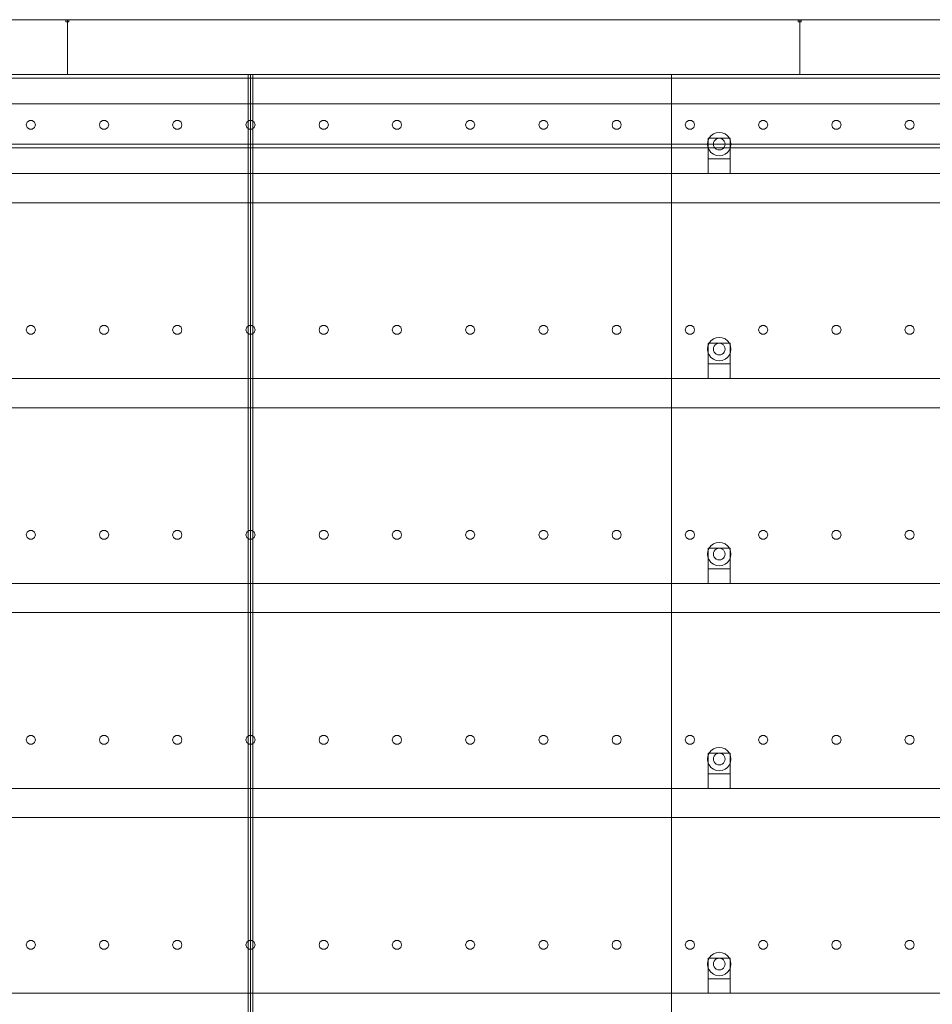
# Model space of a CAD drawing. Header units: millimetres. Extents: x -4395 to 65662, y -65530 to 6847.
# Tile 993 of 1034: x 53146 to 54392, y 1655 to 3000. Entities that reach past the tile are written whole.
import ezdxf

# ---------------------------------------------------------------- set-up
doc = ezdxf.new("R2010")
doc.units = ezdxf.units.MM
doc.layers.add('lateral_secador', color=7, linetype='Continuous', lineweight=0)

msp = doc.modelspace()

# ---------------------------------------------------------------- linework, layer by layer
at = {"layer": 'lateral_secador'}
for p, q in [((52211.134, 3000), (53211.134, 3000)), ((53209.134, 3000), (53213.134, 3000)), ((53209.134, 3000), (53209.134, 2997)), ((53211.134, 2925), (53211.134, 3000)), ((53211.134, 3000), (54211.134, 3000)), ((53213.134, 2997), (53213.134, 3000)), ((54209.134, 3000), (54213.134, 3000)), ((54209.134, 3000), (54209.134, 2997)), ((54211.134, 2925), (54211.134, 3000)), ((54211.134, 3000), (55211.134, 3000)), ((54213.134, 2997), (54213.134, 3000)), ((53209.134, 2997), (53213.134, 2997)), ((54209.134, 2997), (54213.134, 2997)), ((40461.134, 2925), (60461.134, 2925)), ((40461.134, 2920), (60461.134, 2920)), ((52211.134, 2925), (53211.134, 2925)), ((52461.134, 2925), (53461.134, 2925)), ((53211.134, 2925), (54211.134, 2925)), ((53458.134, 2925), (53464.134, 2925)), ((53458.134, 2925), (53458.134, 60)), ((53461.134, 0), (53461.134, 2925)), ((53461.134, 2925), (54036.134, 2925)), ((53464.134, 60), (53464.134, 2925)), ((54036.134, 0), (54036.134, 2925)), ((54036.134, 2925), (54461.134, 2925)), ((54036.134, 2925), (54036.134, 1400)), ((54211.134, 2925), (55211.134, 2925)), ((40461.134, 2885), (60461.134, 2885)), ((53155.997, 2860.082), (53154.784, 2856.35)), ((53154.784, 2856.35), (53155.997, 2852.618)), ((53159.172, 2862.389), (53155.997, 2860.082)), ((53155.997, 2852.618), (53159.172, 2850.311)), ((53163.096, 2862.389), (53159.172, 2862.389)), ((53166.271, 2860.082), (53163.096, 2862.389)), ((53163.096, 2850.311), (53166.271, 2852.618)), ((53167.484, 2856.35), (53166.271, 2860.082)), ((53166.271, 2852.618), (53167.484, 2856.35)), ((53255.997, 2860.082), (53254.784, 2856.35)), ((53254.784, 2856.35), (53255.997, 2852.618)), ((53259.172, 2862.389), (53255.997, 2860.082)), ((53255.997, 2852.618), (53259.172, 2850.311)), ((53263.096, 2862.389), (53259.172, 2862.389)), ((53266.271, 2860.082), (53263.096, 2862.389)), ((53263.096, 2850.311), (53266.271, 2852.618)), ((53267.484, 2856.35), (53266.271, 2860.082)), ((53266.271, 2852.618), (53267.484, 2856.35)), ((53355.997, 2860.082), (53354.784, 2856.35)), ((53354.784, 2856.35), (53355.997, 2852.618)), ((53359.172, 2862.389), (53355.997, 2860.082)), ((53355.997, 2852.618), (53359.172, 2850.311)), ((53363.096, 2862.389), (53359.172, 2862.389)), ((53366.271, 2860.082), (53363.096, 2862.389)), ((53363.096, 2850.311), (53366.271, 2852.618)), ((53367.484, 2856.35), (53366.271, 2860.082)), ((53366.271, 2852.618), (53367.484, 2856.35)), ((53455.997, 2860.082), (53454.784, 2856.35)), ((53454.784, 2856.35), (53455.997, 2852.618)), ((53459.172, 2862.389), (53455.997, 2860.082)), ((53455.997, 2852.618), (53459.172, 2850.311)), ((53463.096, 2862.389), (53459.172, 2862.389)), ((53466.271, 2860.082), (53463.096, 2862.389)), ((53463.096, 2850.311), (53466.271, 2852.618)), ((53467.484, 2856.35), (53466.271, 2860.082)), ((53466.271, 2852.618), (53467.484, 2856.35)), ((53555.997, 2860.082), (53554.784, 2856.35)), ((53554.784, 2856.35), (53555.997, 2852.618)), ((53559.172, 2862.389), (53555.997, 2860.082)), ((53555.997, 2852.618), (53559.172, 2850.311)), ((53563.096, 2862.389), (53559.172, 2862.389)), ((53566.271, 2860.082), (53563.096, 2862.389)), ((53563.096, 2850.311), (53566.271, 2852.618)), ((53567.484, 2856.35), (53566.271, 2860.082)), ((53566.271, 2852.618), (53567.484, 2856.35)), ((53655.997, 2860.082), (53654.784, 2856.35)), ((53654.784, 2856.35), (53655.997, 2852.618)), ((53659.172, 2862.389), (53655.997, 2860.082)), ((53655.997, 2852.618), (53659.172, 2850.311)), ((53663.096, 2862.389), (53659.172, 2862.389)), ((53666.271, 2860.082), (53663.096, 2862.389)), ((53663.096, 2850.311), (53666.271, 2852.618)), ((53667.484, 2856.35), (53666.271, 2860.082)), ((53666.271, 2852.618), (53667.484, 2856.35)), ((53755.997, 2860.082), (53754.784, 2856.35)), ((53754.784, 2856.35), (53755.997, 2852.618)), ((53759.172, 2862.389), (53755.997, 2860.082)), ((53755.997, 2852.618), (53759.172, 2850.311)), ((53763.096, 2862.389), (53759.172, 2862.389)), ((53766.271, 2860.082), (53763.096, 2862.389)), ((53763.096, 2850.311), (53766.271, 2852.618)), ((53767.484, 2856.35), (53766.271, 2860.082)), ((53766.271, 2852.618), (53767.484, 2856.35)), ((53855.997, 2860.082), (53854.784, 2856.35)), ((53854.784, 2856.35), (53855.997, 2852.618)), ((53859.172, 2862.389), (53855.997, 2860.082)), ((53855.997, 2852.618), (53859.172, 2850.311)), ((53863.096, 2862.389), (53859.172, 2862.389)), ((53866.271, 2860.082), (53863.096, 2862.389)), ((53863.096, 2850.311), (53866.271, 2852.618)), ((53867.484, 2856.35), (53866.271, 2860.082)), ((53866.271, 2852.618), (53867.484, 2856.35)), ((53955.997, 2860.082), (53954.784, 2856.35)), ((53954.784, 2856.35), (53955.997, 2852.618)), ((53959.172, 2862.389), (53955.997, 2860.082)), ((53955.997, 2852.618), (53959.172, 2850.311)), ((53963.096, 2862.389), (53959.172, 2862.389)), ((53966.271, 2860.082), (53963.096, 2862.389)), ((53963.096, 2850.311), (53966.271, 2852.618)), ((53967.484, 2856.35), (53966.271, 2860.082)), ((53966.271, 2852.618), (53967.484, 2856.35)), ((54055.997, 2860.082), (54054.784, 2856.35)), ((54054.784, 2856.35), (54055.997, 2852.618)), ((54059.172, 2862.389), (54055.997, 2860.082)), ((54055.997, 2852.618), (54059.172, 2850.311)), ((54063.096, 2862.389), (54059.172, 2862.389)), ((54066.271, 2860.082), (54063.096, 2862.389)), ((54063.096, 2850.311), (54066.271, 2852.618)), ((54067.484, 2856.35), (54066.271, 2860.082)), ((54066.271, 2852.618), (54067.484, 2856.35)), ((54155.997, 2860.082), (54154.784, 2856.35)), ((54154.784, 2856.35), (54155.997, 2852.618)), ((54159.172, 2862.389), (54155.997, 2860.082)), ((54155.997, 2852.618), (54159.172, 2850.311)), ((54163.096, 2862.389), (54159.172, 2862.389)), ((54166.271, 2860.082), (54163.096, 2862.389)), ((54163.096, 2850.311), (54166.271, 2852.618)), ((54167.484, 2856.35), (54166.271, 2860.082)), ((54166.271, 2852.618), (54167.484, 2856.35)), ((54255.997, 2860.082), (54254.784, 2856.35)), ((54254.784, 2856.35), (54255.997, 2852.618)), ((54259.172, 2862.389), (54255.997, 2860.082)), ((54255.997, 2852.618), (54259.172, 2850.311)), ((54263.096, 2862.389), (54259.172, 2862.389)), ((54266.271, 2860.082), (54263.096, 2862.389)), ((54263.096, 2850.311), (54266.271, 2852.618)), ((54267.484, 2856.35), (54266.271, 2860.082)), ((54266.271, 2852.618), (54267.484, 2856.35)), ((54355.997, 2860.082), (54354.784, 2856.35)), ((54354.784, 2856.35), (54355.997, 2852.618)), ((54359.172, 2862.389), (54355.997, 2860.082)), ((54355.997, 2852.618), (54359.172, 2850.311)), ((54363.096, 2862.389), (54359.172, 2862.389)), ((54366.271, 2860.082), (54363.096, 2862.389)), ((54363.096, 2850.311), (54366.271, 2852.618)), ((54367.484, 2856.35), (54366.271, 2860.082)), ((54366.271, 2852.618), (54367.484, 2856.35)), ((53159.172, 2850.311), (53163.096, 2850.311)), ((53259.172, 2850.311), (53263.096, 2850.311)), ((53359.172, 2850.311), (53363.096, 2850.311)), ((53459.172, 2850.311), (53463.096, 2850.311)), ((53559.172, 2850.311), (53563.096, 2850.311)), ((53659.172, 2850.311), (53663.096, 2850.311)), ((53759.172, 2850.311), (53763.096, 2850.311)), ((53859.172, 2850.311), (53863.096, 2850.311)), ((53959.172, 2850.311), (53963.096, 2850.311)), ((54059.172, 2850.311), (54063.096, 2850.311)), ((54087.277, 2838), (54085.679, 2834.141)), ((54086.134, 2838), (54116.134, 2838)), ((54086.134, 2838), (54086.134, 2810)), ((54089.82, 2841.314), (54087.277, 2838)), ((54093.134, 2843.856), (54089.82, 2841.314)), ((54096.993, 2845.455), (54093.134, 2843.856)), ((54101.134, 2846), (54096.993, 2845.455)), ((54101.134, 2838), (54099.063, 2837.727)), ((54105.275, 2845.455), (54101.134, 2846)), ((54103.204, 2837.727), (54101.134, 2838)), ((54109.134, 2843.856), (54105.275, 2845.455)), ((54112.448, 2841.314), (54109.134, 2843.856)), ((54114.99, 2838), (54112.448, 2841.314)), ((54116.589, 2834.141), (54114.99, 2838)), ((54116.134, 2810), (54116.134, 2838)), ((54159.172, 2850.311), (54163.096, 2850.311)), ((54259.172, 2850.311), (54263.096, 2850.311)), ((54359.172, 2850.311), (54363.096, 2850.311)), ((40461.134, 2830), (60461.134, 2830)), ((40461.134, 2825), (60461.134, 2825)), ((54085.679, 2834.141), (54085.134, 2830)), ((54085.134, 2830), (54085.679, 2825.859)), ((54085.679, 2825.859), (54087.277, 2822)), ((54093.406, 2832.071), (54093.134, 2830)), ((54093.134, 2830), (54093.406, 2827.929)), ((54094.206, 2834), (54093.406, 2832.071)), ((54093.406, 2827.929), (54094.206, 2826)), ((54095.477, 2835.657), (54094.206, 2834)), ((54094.206, 2826), (54095.477, 2824.343)), ((54097.134, 2836.928), (54095.477, 2835.657)), ((54099.063, 2837.727), (54097.134, 2836.928)), ((54105.134, 2836.928), (54103.204, 2837.727)), ((54106.791, 2835.657), (54105.134, 2836.928)), ((54108.062, 2834), (54106.791, 2835.657)), ((54106.791, 2824.343), (54108.062, 2826)), ((54108.861, 2832.071), (54108.062, 2834)), ((54108.062, 2826), (54108.861, 2827.929)), ((54109.134, 2830), (54108.861, 2832.071)), ((54108.861, 2827.929), (54109.134, 2830)), ((54114.99, 2822), (54116.589, 2825.859)), ((54117.134, 2830), (54116.589, 2834.141)), ((54116.589, 2825.859), (54117.134, 2830)), ((54087.277, 2822), (54089.82, 2818.686)), ((54089.82, 2818.686), (54093.134, 2816.144)), ((54093.134, 2816.144), (54096.993, 2814.545)), ((54095.477, 2824.343), (54097.134, 2823.072)), ((54096.993, 2814.545), (54101.134, 2814)), ((54097.134, 2823.072), (54099.063, 2822.273)), ((54099.063, 2822.273), (54101.134, 2822)), ((54101.134, 2822), (54103.204, 2822.273)), ((54101.134, 2814), (54105.275, 2814.545)), ((54103.204, 2822.273), (54105.134, 2823.072)), ((54105.134, 2823.072), (54106.791, 2824.343)), ((54105.275, 2814.545), (54109.134, 2816.144)), ((54109.134, 2816.144), (54112.448, 2818.686)), ((54112.448, 2818.686), (54114.99, 2822)), ((54086.134, 2810), (54116.134, 2810)), ((54086.134, 2810), (54086.134, 2790)), ((54116.134, 2790), (54116.134, 2810)), ((40811.134, 2790), (60111.134, 2790)), ((54086.134, 2790), (54116.134, 2790)), ((40811.134, 2750), (60111.134, 2750)), ((53155.997, 2580.082), (53154.784, 2576.35)), ((53154.784, 2576.35), (53155.997, 2572.618)), ((53159.172, 2582.389), (53155.997, 2580.082)), ((53155.997, 2572.618), (53159.172, 2570.311)), ((53163.096, 2582.389), (53159.172, 2582.389)), ((53159.172, 2570.311), (53163.096, 2570.311)), ((53166.271, 2580.082), (53163.096, 2582.389)), ((53163.096, 2570.311), (53166.271, 2572.618)), ((53167.484, 2576.35), (53166.271, 2580.082)), ((53166.271, 2572.618), (53167.484, 2576.35)), ((53255.997, 2580.082), (53254.784, 2576.35)), ((53254.784, 2576.35), (53255.997, 2572.618)), ((53259.172, 2582.389), (53255.997, 2580.082)), ((53255.997, 2572.618), (53259.172, 2570.311)), ((53263.096, 2582.389), (53259.172, 2582.389)), ((53259.172, 2570.311), (53263.096, 2570.311)), ((53266.271, 2580.082), (53263.096, 2582.389)), ((53263.096, 2570.311), (53266.271, 2572.618)), ((53267.484, 2576.35), (53266.271, 2580.082)), ((53266.271, 2572.618), (53267.484, 2576.35)), ((53355.997, 2580.082), (53354.784, 2576.35)), ((53354.784, 2576.35), (53355.997, 2572.618)), ((53359.172, 2582.389), (53355.997, 2580.082)), ((53355.997, 2572.618), (53359.172, 2570.311)), ((53363.096, 2582.389), (53359.172, 2582.389)), ((53359.172, 2570.311), (53363.096, 2570.311)), ((53366.271, 2580.082), (53363.096, 2582.389)), ((53363.096, 2570.311), (53366.271, 2572.618)), ((53367.484, 2576.35), (53366.271, 2580.082)), ((53366.271, 2572.618), (53367.484, 2576.35)), ((53455.997, 2580.082), (53454.784, 2576.35)), ((53454.784, 2576.35), (53455.997, 2572.618)), ((53459.172, 2582.389), (53455.997, 2580.082)), ((53455.997, 2572.618), (53459.172, 2570.311)), ((53463.096, 2582.389), (53459.172, 2582.389)), ((53459.172, 2570.311), (53463.096, 2570.311)), ((53466.271, 2580.082), (53463.096, 2582.389)), ((53463.096, 2570.311), (53466.271, 2572.618)), ((53467.484, 2576.35), (53466.271, 2580.082)), ((53466.271, 2572.618), (53467.484, 2576.35)), ((53555.997, 2580.082), (53554.784, 2576.35)), ((53554.784, 2576.35), (53555.997, 2572.618)), ((53559.172, 2582.389), (53555.997, 2580.082)), ((53555.997, 2572.618), (53559.172, 2570.311)), ((53563.096, 2582.389), (53559.172, 2582.389)), ((53559.172, 2570.311), (53563.096, 2570.311)), ((53566.271, 2580.082), (53563.096, 2582.389)), ((53563.096, 2570.311), (53566.271, 2572.618)), ((53567.484, 2576.35), (53566.271, 2580.082)), ((53566.271, 2572.618), (53567.484, 2576.35)), ((53655.997, 2580.082), (53654.784, 2576.35)), ((53654.784, 2576.35), (53655.997, 2572.618)), ((53659.172, 2582.389), (53655.997, 2580.082)), ((53655.997, 2572.618), (53659.172, 2570.311)), ((53663.096, 2582.389), (53659.172, 2582.389)), ((53659.172, 2570.311), (53663.096, 2570.311)), ((53666.271, 2580.082), (53663.096, 2582.389)), ((53663.096, 2570.311), (53666.271, 2572.618)), ((53667.484, 2576.35), (53666.271, 2580.082)), ((53666.271, 2572.618), (53667.484, 2576.35)), ((53755.997, 2580.082), (53754.784, 2576.35)), ((53754.784, 2576.35), (53755.997, 2572.618)), ((53759.172, 2582.389), (53755.997, 2580.082)), ((53755.997, 2572.618), (53759.172, 2570.311)), ((53763.096, 2582.389), (53759.172, 2582.389)), ((53759.172, 2570.311), (53763.096, 2570.311)), ((53766.271, 2580.082), (53763.096, 2582.389)), ((53763.096, 2570.311), (53766.271, 2572.618)), ((53767.484, 2576.35), (53766.271, 2580.082)), ((53766.271, 2572.618), (53767.484, 2576.35)), ((53855.997, 2580.082), (53854.784, 2576.35)), ((53854.784, 2576.35), (53855.997, 2572.618)), ((53859.172, 2582.389), (53855.997, 2580.082)), ((53855.997, 2572.618), (53859.172, 2570.311)), ((53863.096, 2582.389), (53859.172, 2582.389)), ((53859.172, 2570.311), (53863.096, 2570.311)), ((53866.271, 2580.082), (53863.096, 2582.389)), ((53863.096, 2570.311), (53866.271, 2572.618)), ((53867.484, 2576.35), (53866.271, 2580.082)), ((53866.271, 2572.618), (53867.484, 2576.35)), ((53955.997, 2580.082), (53954.784, 2576.35)), ((53954.784, 2576.35), (53955.997, 2572.618)), ((53959.172, 2582.389), (53955.997, 2580.082)), ((53955.997, 2572.618), (53959.172, 2570.311)), ((53963.096, 2582.389), (53959.172, 2582.389)), ((53959.172, 2570.311), (53963.096, 2570.311)), ((53966.271, 2580.082), (53963.096, 2582.389)), ((53963.096, 2570.311), (53966.271, 2572.618)), ((53967.484, 2576.35), (53966.271, 2580.082)), ((53966.271, 2572.618), (53967.484, 2576.35)), ((54055.997, 2580.082), (54054.784, 2576.35)), ((54054.784, 2576.35), (54055.997, 2572.618)), ((54059.172, 2582.389), (54055.997, 2580.082)), ((54055.997, 2572.618), (54059.172, 2570.311)), ((54063.096, 2582.389), (54059.172, 2582.389)), ((54059.172, 2570.311), (54063.096, 2570.311)), ((54066.271, 2580.082), (54063.096, 2582.389)), ((54063.096, 2570.311), (54066.271, 2572.618)), ((54067.484, 2576.35), (54066.271, 2580.082)), ((54066.271, 2572.618), (54067.484, 2576.35)), ((54155.997, 2580.082), (54154.784, 2576.35)), ((54154.784, 2576.35), (54155.997, 2572.618)), ((54159.172, 2582.389), (54155.997, 2580.082)), ((54155.997, 2572.618), (54159.172, 2570.311)), ((54163.096, 2582.389), (54159.172, 2582.389)), ((54159.172, 2570.311), (54163.096, 2570.311)), ((54166.271, 2580.082), (54163.096, 2582.389)), ((54163.096, 2570.311), (54166.271, 2572.618)), ((54167.484, 2576.35), (54166.271, 2580.082)), ((54166.271, 2572.618), (54167.484, 2576.35)), ((54255.997, 2580.082), (54254.784, 2576.35)), ((54254.784, 2576.35), (54255.997, 2572.618)), ((54259.172, 2582.389), (54255.997, 2580.082)), ((54255.997, 2572.618), (54259.172, 2570.311)), ((54263.096, 2582.389), (54259.172, 2582.389)), ((54259.172, 2570.311), (54263.096, 2570.311)), ((54266.271, 2580.082), (54263.096, 2582.389)), ((54263.096, 2570.311), (54266.271, 2572.618)), ((54267.484, 2576.35), (54266.271, 2580.082)), ((54266.271, 2572.618), (54267.484, 2576.35)), ((54355.997, 2580.082), (54354.784, 2576.35)), ((54354.784, 2576.35), (54355.997, 2572.618)), ((54359.172, 2582.389), (54355.997, 2580.082)), ((54355.997, 2572.618), (54359.172, 2570.311)), ((54363.096, 2582.389), (54359.172, 2582.389)), ((54359.172, 2570.311), (54363.096, 2570.311)), ((54366.271, 2580.082), (54363.096, 2582.389)), ((54363.096, 2570.311), (54366.271, 2572.618)), ((54367.484, 2576.35), (54366.271, 2580.082)), ((54366.271, 2572.618), (54367.484, 2576.35)), ((54087.277, 2558), (54085.679, 2554.141)), ((54086.134, 2558), (54116.134, 2558)), ((54086.134, 2558), (54086.134, 2530)), ((54089.82, 2561.314), (54087.277, 2558)), ((54093.134, 2563.856), (54089.82, 2561.314)), ((54096.993, 2565.455), (54093.134, 2563.856)), ((54095.477, 2555.657), (54094.206, 2554)), ((54097.134, 2556.928), (54095.477, 2555.657)), ((54101.134, 2566), (54096.993, 2565.455)), ((54099.063, 2557.727), (54097.134, 2556.928)), ((54101.134, 2558), (54099.063, 2557.727)), ((54105.275, 2565.455), (54101.134, 2566)), ((54103.204, 2557.727), (54101.134, 2558)), ((54105.134, 2556.928), (54103.204, 2557.727)), ((54106.791, 2555.657), (54105.134, 2556.928)), ((54109.134, 2563.856), (54105.275, 2565.455)), ((54108.062, 2554), (54106.791, 2555.657)), ((54112.448, 2561.314), (54109.134, 2563.856)), ((54114.99, 2558), (54112.448, 2561.314)), ((54116.589, 2554.141), (54114.99, 2558)), ((54116.134, 2530), (54116.134, 2558)), ((54085.679, 2554.141), (54085.134, 2550)), ((54085.134, 2550), (54085.679, 2545.859)), ((54085.679, 2545.859), (54087.277, 2542)), ((54093.406, 2552.071), (54093.134, 2550)), ((54093.134, 2550), (54093.406, 2547.929)), ((54094.206, 2554), (54093.406, 2552.071)), ((54093.406, 2547.929), (54094.206, 2546)), ((54094.206, 2546), (54095.477, 2544.343)), ((54095.477, 2544.343), (54097.134, 2543.072)), ((54097.134, 2543.072), (54099.063, 2542.273)), ((54099.063, 2542.273), (54101.134, 2542)), ((54101.134, 2542), (54103.204, 2542.273)), ((54103.204, 2542.273), (54105.134, 2543.072)), ((54105.134, 2543.072), (54106.791, 2544.343)), ((54106.791, 2544.343), (54108.062, 2546)), ((54108.861, 2552.071), (54108.062, 2554)), ((54108.062, 2546), (54108.861, 2547.929)), ((54109.134, 2550), (54108.861, 2552.071)), ((54108.861, 2547.929), (54109.134, 2550)), ((54114.99, 2542), (54116.589, 2545.859)), ((54117.134, 2550), (54116.589, 2554.141)), ((54116.589, 2545.859), (54117.134, 2550)), ((54086.134, 2530), (54116.134, 2530)), ((54086.134, 2530), (54086.134, 2510)), ((54087.277, 2542), (54089.82, 2538.686)), ((54089.82, 2538.686), (54093.134, 2536.144)), ((54093.134, 2536.144), (54096.993, 2534.545)), ((54096.993, 2534.545), (54101.134, 2534)), ((54101.134, 2534), (54105.275, 2534.545)), ((54105.275, 2534.545), (54109.134, 2536.144)), ((54109.134, 2536.144), (54112.448, 2538.686)), ((54112.448, 2538.686), (54114.99, 2542)), ((54116.134, 2510), (54116.134, 2530)), ((40811.134, 2510), (60111.134, 2510)), ((54086.134, 2510), (54116.134, 2510)), ((40811.134, 2470), (60111.134, 2470)), ((53155.997, 2300.082), (53154.784, 2296.35)), ((53159.172, 2302.389), (53155.997, 2300.082)), ((53163.096, 2302.389), (53159.172, 2302.389)), ((53166.271, 2300.082), (53163.096, 2302.389)), ((53167.484, 2296.35), (53166.271, 2300.082)), ((53255.997, 2300.082), (53254.784, 2296.35)), ((53259.172, 2302.389), (53255.997, 2300.082)), ((53263.096, 2302.389), (53259.172, 2302.389)), ((53266.271, 2300.082), (53263.096, 2302.389)), ((53267.484, 2296.35), (53266.271, 2300.082)), ((53355.997, 2300.082), (53354.784, 2296.35)), ((53359.172, 2302.389), (53355.997, 2300.082)), ((53363.096, 2302.389), (53359.172, 2302.389)), ((53366.271, 2300.082), (53363.096, 2302.389)), ((53367.484, 2296.35), (53366.271, 2300.082)), ((53455.997, 2300.082), (53454.784, 2296.35)), ((53459.172, 2302.389), (53455.997, 2300.082)), ((53463.096, 2302.389), (53459.172, 2302.389)), ((53466.271, 2300.082), (53463.096, 2302.389)), ((53467.484, 2296.35), (53466.271, 2300.082)), ((53555.997, 2300.082), (53554.784, 2296.35)), ((53559.172, 2302.389), (53555.997, 2300.082)), ((53563.096, 2302.389), (53559.172, 2302.389)), ((53566.271, 2300.082), (53563.096, 2302.389)), ((53567.484, 2296.35), (53566.271, 2300.082)), ((53655.997, 2300.082), (53654.784, 2296.35)), ((53659.172, 2302.389), (53655.997, 2300.082)), ((53663.096, 2302.389), (53659.172, 2302.389)), ((53666.271, 2300.082), (53663.096, 2302.389)), ((53667.484, 2296.35), (53666.271, 2300.082)), ((53755.997, 2300.082), (53754.784, 2296.35)), ((53759.172, 2302.389), (53755.997, 2300.082)), ((53763.096, 2302.389), (53759.172, 2302.389)), ((53766.271, 2300.082), (53763.096, 2302.389)), ((53767.484, 2296.35), (53766.271, 2300.082)), ((53855.997, 2300.082), (53854.784, 2296.35)), ((53859.172, 2302.389), (53855.997, 2300.082)), ((53863.096, 2302.389), (53859.172, 2302.389)), ((53866.271, 2300.082), (53863.096, 2302.389)), ((53867.484, 2296.35), (53866.271, 2300.082)), ((53955.997, 2300.082), (53954.784, 2296.35)), ((53959.172, 2302.389), (53955.997, 2300.082)), ((53963.096, 2302.389), (53959.172, 2302.389)), ((53966.271, 2300.082), (53963.096, 2302.389)), ((53967.484, 2296.35), (53966.271, 2300.082)), ((54055.997, 2300.082), (54054.784, 2296.35)), ((54059.172, 2302.389), (54055.997, 2300.082)), ((54063.096, 2302.389), (54059.172, 2302.389)), ((54066.271, 2300.082), (54063.096, 2302.389)), ((54067.484, 2296.35), (54066.271, 2300.082)), ((54155.997, 2300.082), (54154.784, 2296.35)), ((54159.172, 2302.389), (54155.997, 2300.082)), ((54163.096, 2302.389), (54159.172, 2302.389)), ((54166.271, 2300.082), (54163.096, 2302.389)), ((54167.484, 2296.35), (54166.271, 2300.082)), ((54255.997, 2300.082), (54254.784, 2296.35)), ((54259.172, 2302.389), (54255.997, 2300.082)), ((54263.096, 2302.389), (54259.172, 2302.389)), ((54266.271, 2300.082), (54263.096, 2302.389)), ((54267.484, 2296.35), (54266.271, 2300.082)), ((54355.997, 2300.082), (54354.784, 2296.35)), ((54359.172, 2302.389), (54355.997, 2300.082)), ((54363.096, 2302.389), (54359.172, 2302.389)), ((54366.271, 2300.082), (54363.096, 2302.389)), ((54367.484, 2296.35), (54366.271, 2300.082)), ((53154.784, 2296.35), (53155.997, 2292.618)), ((53155.997, 2292.618), (53159.172, 2290.311)), ((53159.172, 2290.311), (53163.096, 2290.311)), ((53163.096, 2290.311), (53166.271, 2292.618)), ((53166.271, 2292.618), (53167.484, 2296.35)), ((53254.784, 2296.35), (53255.997, 2292.618)), ((53255.997, 2292.618), (53259.172, 2290.311)), ((53259.172, 2290.311), (53263.096, 2290.311)), ((53263.096, 2290.311), (53266.271, 2292.618)), ((53266.271, 2292.618), (53267.484, 2296.35)), ((53354.784, 2296.35), (53355.997, 2292.618)), ((53355.997, 2292.618), (53359.172, 2290.311)), ((53359.172, 2290.311), (53363.096, 2290.311)), ((53363.096, 2290.311), (53366.271, 2292.618)), ((53366.271, 2292.618), (53367.484, 2296.35)), ((53454.784, 2296.35), (53455.997, 2292.618)), ((53455.997, 2292.618), (53459.172, 2290.311)), ((53459.172, 2290.311), (53463.096, 2290.311)), ((53463.096, 2290.311), (53466.271, 2292.618)), ((53466.271, 2292.618), (53467.484, 2296.35)), ((53554.784, 2296.35), (53555.997, 2292.618)), ((53555.997, 2292.618), (53559.172, 2290.311)), ((53559.172, 2290.311), (53563.096, 2290.311)), ((53563.096, 2290.311), (53566.271, 2292.618)), ((53566.271, 2292.618), (53567.484, 2296.35)), ((53654.784, 2296.35), (53655.997, 2292.618)), ((53655.997, 2292.618), (53659.172, 2290.311)), ((53659.172, 2290.311), (53663.096, 2290.311)), ((53663.096, 2290.311), (53666.271, 2292.618)), ((53666.271, 2292.618), (53667.484, 2296.35)), ((53754.784, 2296.35), (53755.997, 2292.618)), ((53755.997, 2292.618), (53759.172, 2290.311)), ((53759.172, 2290.311), (53763.096, 2290.311)), ((53763.096, 2290.311), (53766.271, 2292.618)), ((53766.271, 2292.618), (53767.484, 2296.35)), ((53854.784, 2296.35), (53855.997, 2292.618)), ((53855.997, 2292.618), (53859.172, 2290.311)), ((53859.172, 2290.311), (53863.096, 2290.311)), ((53863.096, 2290.311), (53866.271, 2292.618)), ((53866.271, 2292.618), (53867.484, 2296.35)), ((53954.784, 2296.35), (53955.997, 2292.618)), ((53955.997, 2292.618), (53959.172, 2290.311)), ((53959.172, 2290.311), (53963.096, 2290.311)), ((53963.096, 2290.311), (53966.271, 2292.618)), ((53966.271, 2292.618), (53967.484, 2296.35)), ((54054.784, 2296.35), (54055.997, 2292.618)), ((54055.997, 2292.618), (54059.172, 2290.311)), ((54059.172, 2290.311), (54063.096, 2290.311)), ((54063.096, 2290.311), (54066.271, 2292.618)), ((54066.271, 2292.618), (54067.484, 2296.35)), ((54154.784, 2296.35), (54155.997, 2292.618)), ((54155.997, 2292.618), (54159.172, 2290.311)), ((54159.172, 2290.311), (54163.096, 2290.311)), ((54163.096, 2290.311), (54166.271, 2292.618)), ((54166.271, 2292.618), (54167.484, 2296.35)), ((54254.784, 2296.35), (54255.997, 2292.618)), ((54255.997, 2292.618), (54259.172, 2290.311)), ((54259.172, 2290.311), (54263.096, 2290.311)), ((54263.096, 2290.311), (54266.271, 2292.618)), ((54266.271, 2292.618), (54267.484, 2296.35)), ((54354.784, 2296.35), (54355.997, 2292.618)), ((54355.997, 2292.618), (54359.172, 2290.311)), ((54359.172, 2290.311), (54363.096, 2290.311)), ((54363.096, 2290.311), (54366.271, 2292.618)), ((54366.271, 2292.618), (54367.484, 2296.35)), ((54085.679, 2274.141), (54085.134, 2270)), ((54087.277, 2278), (54085.679, 2274.141)), ((54086.134, 2278), (54116.134, 2278)), ((54086.134, 2278), (54086.134, 2250)), ((54089.82, 2281.314), (54087.277, 2278)), ((54093.134, 2283.856), (54089.82, 2281.314)), ((54096.993, 2285.455), (54093.134, 2283.856)), ((54094.206, 2274), (54093.406, 2272.071)), ((54095.477, 2275.657), (54094.206, 2274)), ((54097.134, 2276.928), (54095.477, 2275.657)), ((54101.134, 2286), (54096.993, 2285.455)), ((54099.063, 2277.727), (54097.134, 2276.928)), ((54101.134, 2278), (54099.063, 2277.727)), ((54105.275, 2285.455), (54101.134, 2286)), ((54103.204, 2277.727), (54101.134, 2278)), ((54105.134, 2276.928), (54103.204, 2277.727)), ((54106.791, 2275.657), (54105.134, 2276.928)), ((54109.134, 2283.856), (54105.275, 2285.455)), ((54108.062, 2274), (54106.791, 2275.657)), ((54108.861, 2272.071), (54108.062, 2274)), ((54112.448, 2281.314), (54109.134, 2283.856)), ((54114.99, 2278), (54112.448, 2281.314)), ((54116.589, 2274.141), (54114.99, 2278)), ((54116.134, 2250), (54116.134, 2278)), ((54117.134, 2270), (54116.589, 2274.141)), ((54085.134, 2270), (54085.679, 2265.859)), ((54085.679, 2265.859), (54087.277, 2262)), ((54087.277, 2262), (54089.82, 2258.686)), ((54093.406, 2272.071), (54093.134, 2270)), ((54093.134, 2270), (54093.406, 2267.929)), ((54093.406, 2267.929), (54094.206, 2266)), ((54094.206, 2266), (54095.477, 2264.343)), ((54095.477, 2264.343), (54097.134, 2263.072)), ((54097.134, 2263.072), (54099.063, 2262.273)), ((54099.063, 2262.273), (54101.134, 2262)), ((54101.134, 2262), (54103.204, 2262.273)), ((54103.204, 2262.273), (54105.134, 2263.072)), ((54105.134, 2263.072), (54106.791, 2264.343)), ((54106.791, 2264.343), (54108.062, 2266)), ((54108.062, 2266), (54108.861, 2267.929)), ((54109.134, 2270), (54108.861, 2272.071)), ((54108.861, 2267.929), (54109.134, 2270)), ((54112.448, 2258.686), (54114.99, 2262)), ((54114.99, 2262), (54116.589, 2265.859)), ((54116.589, 2265.859), (54117.134, 2270)), ((54086.134, 2250), (54116.134, 2250)), ((54086.134, 2250), (54086.134, 2230)), ((54089.82, 2258.686), (54093.134, 2256.144)), ((54093.134, 2256.144), (54096.993, 2254.545)), ((54096.993, 2254.545), (54101.134, 2254)), ((54101.134, 2254), (54105.275, 2254.545)), ((54105.275, 2254.545), (54109.134, 2256.144)), ((54109.134, 2256.144), (54112.448, 2258.686)), ((54116.134, 2230), (54116.134, 2250)), ((40811.134, 2230), (60111.134, 2230)), ((54086.134, 2230), (54116.134, 2230)), ((40811.134, 2190), (60111.134, 2190)), ((53155.997, 2020.082), (53154.784, 2016.35)), ((53159.172, 2022.389), (53155.997, 2020.082)), ((53163.096, 2022.389), (53159.172, 2022.389)), ((53166.271, 2020.082), (53163.096, 2022.389)), ((53167.484, 2016.35), (53166.271, 2020.082)), ((53255.997, 2020.082), (53254.784, 2016.35)), ((53259.172, 2022.389), (53255.997, 2020.082)), ((53263.096, 2022.389), (53259.172, 2022.389)), ((53266.271, 2020.082), (53263.096, 2022.389)), ((53267.484, 2016.35), (53266.271, 2020.082)), ((53355.997, 2020.082), (53354.784, 2016.35)), ((53359.172, 2022.389), (53355.997, 2020.082)), ((53363.096, 2022.389), (53359.172, 2022.389)), ((53366.271, 2020.082), (53363.096, 2022.389)), ((53367.484, 2016.35), (53366.271, 2020.082)), ((53455.997, 2020.082), (53454.784, 2016.35)), ((53459.172, 2022.389), (53455.997, 2020.082)), ((53463.096, 2022.389), (53459.172, 2022.389)), ((53466.271, 2020.082), (53463.096, 2022.389)), ((53467.484, 2016.35), (53466.271, 2020.082)), ((53555.997, 2020.082), (53554.784, 2016.35)), ((53559.172, 2022.389), (53555.997, 2020.082)), ((53563.096, 2022.389), (53559.172, 2022.389)), ((53566.271, 2020.082), (53563.096, 2022.389)), ((53567.484, 2016.35), (53566.271, 2020.082)), ((53655.997, 2020.082), (53654.784, 2016.35)), ((53659.172, 2022.389), (53655.997, 2020.082)), ((53663.096, 2022.389), (53659.172, 2022.389)), ((53666.271, 2020.082), (53663.096, 2022.389)), ((53667.484, 2016.35), (53666.271, 2020.082)), ((53755.997, 2020.082), (53754.784, 2016.35)), ((53759.172, 2022.389), (53755.997, 2020.082)), ((53763.096, 2022.389), (53759.172, 2022.389)), ((53766.271, 2020.082), (53763.096, 2022.389)), ((53767.484, 2016.35), (53766.271, 2020.082)), ((53855.997, 2020.082), (53854.784, 2016.35)), ((53859.172, 2022.389), (53855.997, 2020.082)), ((53863.096, 2022.389), (53859.172, 2022.389)), ((53866.271, 2020.082), (53863.096, 2022.389)), ((53867.484, 2016.35), (53866.271, 2020.082)), ((53955.997, 2020.082), (53954.784, 2016.35)), ((53959.172, 2022.389), (53955.997, 2020.082)), ((53963.096, 2022.389), (53959.172, 2022.389)), ((53966.271, 2020.082), (53963.096, 2022.389)), ((53967.484, 2016.35), (53966.271, 2020.082)), ((54055.997, 2020.082), (54054.784, 2016.35)), ((54059.172, 2022.389), (54055.997, 2020.082)), ((54063.096, 2022.389), (54059.172, 2022.389)), ((54066.271, 2020.082), (54063.096, 2022.389)), ((54067.484, 2016.35), (54066.271, 2020.082)), ((54155.997, 2020.082), (54154.784, 2016.35)), ((54159.172, 2022.389), (54155.997, 2020.082)), ((54163.096, 2022.389), (54159.172, 2022.389)), ((54166.271, 2020.082), (54163.096, 2022.389)), ((54167.484, 2016.35), (54166.271, 2020.082)), ((54255.997, 2020.082), (54254.784, 2016.35)), ((54259.172, 2022.389), (54255.997, 2020.082)), ((54263.096, 2022.389), (54259.172, 2022.389)), ((54266.271, 2020.082), (54263.096, 2022.389)), ((54267.484, 2016.35), (54266.271, 2020.082)), ((54355.997, 2020.082), (54354.784, 2016.35)), ((54359.172, 2022.389), (54355.997, 2020.082)), ((54363.096, 2022.389), (54359.172, 2022.389)), ((54366.271, 2020.082), (54363.096, 2022.389)), ((54367.484, 2016.35), (54366.271, 2020.082)), ((53154.784, 2016.35), (53155.997, 2012.618)), ((53155.997, 2012.618), (53159.172, 2010.311)), ((53159.172, 2010.311), (53163.096, 2010.311)), ((53163.096, 2010.311), (53166.271, 2012.618)), ((53166.271, 2012.618), (53167.484, 2016.35)), ((53254.784, 2016.35), (53255.997, 2012.618)), ((53255.997, 2012.618), (53259.172, 2010.311)), ((53259.172, 2010.311), (53263.096, 2010.311)), ((53263.096, 2010.311), (53266.271, 2012.618)), ((53266.271, 2012.618), (53267.484, 2016.35)), ((53354.784, 2016.35), (53355.997, 2012.618)), ((53355.997, 2012.618), (53359.172, 2010.311)), ((53359.172, 2010.311), (53363.096, 2010.311)), ((53363.096, 2010.311), (53366.271, 2012.618)), ((53366.271, 2012.618), (53367.484, 2016.35)), ((53454.784, 2016.35), (53455.997, 2012.618)), ((53455.997, 2012.618), (53459.172, 2010.311)), ((53459.172, 2010.311), (53463.096, 2010.311)), ((53463.096, 2010.311), (53466.271, 2012.618)), ((53466.271, 2012.618), (53467.484, 2016.35)), ((53554.784, 2016.35), (53555.997, 2012.618)), ((53555.997, 2012.618), (53559.172, 2010.311)), ((53559.172, 2010.311), (53563.096, 2010.311)), ((53563.096, 2010.311), (53566.271, 2012.618)), ((53566.271, 2012.618), (53567.484, 2016.35)), ((53654.784, 2016.35), (53655.997, 2012.618)), ((53655.997, 2012.618), (53659.172, 2010.311)), ((53659.172, 2010.311), (53663.096, 2010.311)), ((53663.096, 2010.311), (53666.271, 2012.618)), ((53666.271, 2012.618), (53667.484, 2016.35)), ((53754.784, 2016.35), (53755.997, 2012.618)), ((53755.997, 2012.618), (53759.172, 2010.311)), ((53759.172, 2010.311), (53763.096, 2010.311)), ((53763.096, 2010.311), (53766.271, 2012.618)), ((53766.271, 2012.618), (53767.484, 2016.35)), ((53854.784, 2016.35), (53855.997, 2012.618)), ((53855.997, 2012.618), (53859.172, 2010.311)), ((53859.172, 2010.311), (53863.096, 2010.311)), ((53863.096, 2010.311), (53866.271, 2012.618)), ((53866.271, 2012.618), (53867.484, 2016.35)), ((53954.784, 2016.35), (53955.997, 2012.618)), ((53955.997, 2012.618), (53959.172, 2010.311)), ((53959.172, 2010.311), (53963.096, 2010.311)), ((53963.096, 2010.311), (53966.271, 2012.618)), ((53966.271, 2012.618), (53967.484, 2016.35)), ((54054.784, 2016.35), (54055.997, 2012.618)), ((54055.997, 2012.618), (54059.172, 2010.311)), ((54059.172, 2010.311), (54063.096, 2010.311)), ((54063.096, 2010.311), (54066.271, 2012.618)), ((54066.271, 2012.618), (54067.484, 2016.35)), ((54096.993, 2005.455), (54093.134, 2003.856)), ((54101.134, 2006), (54096.993, 2005.455)), ((54105.275, 2005.455), (54101.134, 2006)), ((54109.134, 2003.856), (54105.275, 2005.455)), ((54154.784, 2016.35), (54155.997, 2012.618)), ((54155.997, 2012.618), (54159.172, 2010.311)), ((54159.172, 2010.311), (54163.096, 2010.311)), ((54163.096, 2010.311), (54166.271, 2012.618)), ((54166.271, 2012.618), (54167.484, 2016.35)), ((54254.784, 2016.35), (54255.997, 2012.618)), ((54255.997, 2012.618), (54259.172, 2010.311)), ((54259.172, 2010.311), (54263.096, 2010.311)), ((54263.096, 2010.311), (54266.271, 2012.618)), ((54266.271, 2012.618), (54267.484, 2016.35)), ((54354.784, 2016.35), (54355.997, 2012.618)), ((54355.997, 2012.618), (54359.172, 2010.311)), ((54359.172, 2010.311), (54363.096, 2010.311)), ((54363.096, 2010.311), (54366.271, 2012.618)), ((54366.271, 2012.618), (54367.484, 2016.35)), ((54085.679, 1994.141), (54085.134, 1990)), ((54087.277, 1998), (54085.679, 1994.141)), ((54086.134, 1998), (54116.134, 1998)), ((54086.134, 1998), (54086.134, 1970)), ((54089.82, 2001.314), (54087.277, 1998)), ((54093.134, 2003.856), (54089.82, 2001.314)), ((54093.406, 1992.071), (54093.134, 1990)), ((54094.206, 1994), (54093.406, 1992.071)), ((54095.477, 1995.657), (54094.206, 1994)), ((54097.134, 1996.928), (54095.477, 1995.657)), ((54099.063, 1997.727), (54097.134, 1996.928)), ((54101.134, 1998), (54099.063, 1997.727)), ((54103.204, 1997.727), (54101.134, 1998)), ((54105.134, 1996.928), (54103.204, 1997.727)), ((54106.791, 1995.657), (54105.134, 1996.928)), ((54108.062, 1994), (54106.791, 1995.657)), ((54108.861, 1992.071), (54108.062, 1994)), ((54109.134, 1990), (54108.861, 1992.071)), ((54112.448, 2001.314), (54109.134, 2003.856)), ((54114.99, 1998), (54112.448, 2001.314)), ((54116.589, 1994.141), (54114.99, 1998)), ((54116.134, 1970), (54116.134, 1998)), ((54117.134, 1990), (54116.589, 1994.141)), ((54085.134, 1990), (54085.679, 1985.859)), ((54085.679, 1985.859), (54087.277, 1982)), ((54087.277, 1982), (54089.82, 1978.686)), ((54089.82, 1978.686), (54093.134, 1976.144)), ((54093.134, 1990), (54093.406, 1987.929)), ((54093.406, 1987.929), (54094.206, 1986)), ((54094.206, 1986), (54095.477, 1984.343)), ((54095.477, 1984.343), (54097.134, 1983.072)), ((54097.134, 1983.072), (54099.063, 1982.273)), ((54099.063, 1982.273), (54101.134, 1982)), ((54101.134, 1982), (54103.204, 1982.273)), ((54103.204, 1982.273), (54105.134, 1983.072)), ((54105.134, 1983.072), (54106.791, 1984.343)), ((54106.791, 1984.343), (54108.062, 1986)), ((54108.062, 1986), (54108.861, 1987.929)), ((54108.861, 1987.929), (54109.134, 1990)), ((54109.134, 1976.144), (54112.448, 1978.686)), ((54112.448, 1978.686), (54114.99, 1982)), ((54114.99, 1982), (54116.589, 1985.859)), ((54116.589, 1985.859), (54117.134, 1990)), ((54086.134, 1970), (54116.134, 1970)), ((54086.134, 1970), (54086.134, 1950)), ((54093.134, 1976.144), (54096.993, 1974.545)), ((54096.993, 1974.545), (54101.134, 1974)), ((54101.134, 1974), (54105.275, 1974.545)), ((54105.275, 1974.545), (54109.134, 1976.144)), ((54116.134, 1950), (54116.134, 1970)), ((40811.134, 1950), (60111.134, 1950)), ((54086.134, 1950), (54116.134, 1950)), ((40811.134, 1910), (60111.134, 1910)), ((53155.997, 1740.082), (53154.784, 1736.35)), ((53154.784, 1736.35), (53155.997, 1732.618)), ((53159.172, 1742.389), (53155.997, 1740.082)), ((53163.096, 1742.389), (53159.172, 1742.389)), ((53166.271, 1740.082), (53163.096, 1742.389)), ((53167.484, 1736.35), (53166.271, 1740.082)), ((53166.271, 1732.618), (53167.484, 1736.35)), ((53255.997, 1740.082), (53254.784, 1736.35)), ((53254.784, 1736.35), (53255.997, 1732.618)), ((53259.172, 1742.389), (53255.997, 1740.082)), ((53263.096, 1742.389), (53259.172, 1742.389)), ((53266.271, 1740.082), (53263.096, 1742.389)), ((53267.484, 1736.35), (53266.271, 1740.082)), ((53266.271, 1732.618), (53267.484, 1736.35)), ((53355.997, 1740.082), (53354.784, 1736.35)), ((53354.784, 1736.35), (53355.997, 1732.618)), ((53359.172, 1742.389), (53355.997, 1740.082)), ((53363.096, 1742.389), (53359.172, 1742.389)), ((53366.271, 1740.082), (53363.096, 1742.389)), ((53367.484, 1736.35), (53366.271, 1740.082)), ((53366.271, 1732.618), (53367.484, 1736.35)), ((53455.997, 1740.082), (53454.784, 1736.35)), ((53454.784, 1736.35), (53455.997, 1732.618)), ((53459.172, 1742.389), (53455.997, 1740.082)), ((53463.096, 1742.389), (53459.172, 1742.389)), ((53466.271, 1740.082), (53463.096, 1742.389)), ((53467.484, 1736.35), (53466.271, 1740.082)), ((53466.271, 1732.618), (53467.484, 1736.35)), ((53555.997, 1740.082), (53554.784, 1736.35)), ((53554.784, 1736.35), (53555.997, 1732.618)), ((53559.172, 1742.389), (53555.997, 1740.082)), ((53563.096, 1742.389), (53559.172, 1742.389)), ((53566.271, 1740.082), (53563.096, 1742.389)), ((53567.484, 1736.35), (53566.271, 1740.082)), ((53566.271, 1732.618), (53567.484, 1736.35)), ((53655.997, 1740.082), (53654.784, 1736.35)), ((53654.784, 1736.35), (53655.997, 1732.618)), ((53659.172, 1742.389), (53655.997, 1740.082)), ((53663.096, 1742.389), (53659.172, 1742.389)), ((53666.271, 1740.082), (53663.096, 1742.389)), ((53667.484, 1736.35), (53666.271, 1740.082)), ((53666.271, 1732.618), (53667.484, 1736.35)), ((53755.997, 1740.082), (53754.784, 1736.35)), ((53754.784, 1736.35), (53755.997, 1732.618)), ((53759.172, 1742.389), (53755.997, 1740.082)), ((53763.096, 1742.389), (53759.172, 1742.389)), ((53766.271, 1740.082), (53763.096, 1742.389)), ((53767.484, 1736.35), (53766.271, 1740.082)), ((53766.271, 1732.618), (53767.484, 1736.35)), ((53855.997, 1740.082), (53854.784, 1736.35)), ((53854.784, 1736.35), (53855.997, 1732.618)), ((53859.172, 1742.389), (53855.997, 1740.082)), ((53863.096, 1742.389), (53859.172, 1742.389)), ((53866.271, 1740.082), (53863.096, 1742.389)), ((53867.484, 1736.35), (53866.271, 1740.082)), ((53866.271, 1732.618), (53867.484, 1736.35)), ((53955.997, 1740.082), (53954.784, 1736.35)), ((53954.784, 1736.35), (53955.997, 1732.618)), ((53959.172, 1742.389), (53955.997, 1740.082)), ((53963.096, 1742.389), (53959.172, 1742.389)), ((53966.271, 1740.082), (53963.096, 1742.389)), ((53967.484, 1736.35), (53966.271, 1740.082)), ((53966.271, 1732.618), (53967.484, 1736.35)), ((54055.997, 1740.082), (54054.784, 1736.35)), ((54054.784, 1736.35), (54055.997, 1732.618)), ((54059.172, 1742.389), (54055.997, 1740.082)), ((54063.096, 1742.389), (54059.172, 1742.389)), ((54066.271, 1740.082), (54063.096, 1742.389)), ((54067.484, 1736.35), (54066.271, 1740.082)), ((54066.271, 1732.618), (54067.484, 1736.35)), ((54155.997, 1740.082), (54154.784, 1736.35)), ((54154.784, 1736.35), (54155.997, 1732.618)), ((54159.172, 1742.389), (54155.997, 1740.082)), ((54163.096, 1742.389), (54159.172, 1742.389)), ((54166.271, 1740.082), (54163.096, 1742.389)), ((54167.484, 1736.35), (54166.271, 1740.082)), ((54166.271, 1732.618), (54167.484, 1736.35)), ((54255.997, 1740.082), (54254.784, 1736.35)), ((54254.784, 1736.35), (54255.997, 1732.618)), ((54259.172, 1742.389), (54255.997, 1740.082)), ((54263.096, 1742.389), (54259.172, 1742.389)), ((54266.271, 1740.082), (54263.096, 1742.389)), ((54267.484, 1736.35), (54266.271, 1740.082)), ((54266.271, 1732.618), (54267.484, 1736.35)), ((54355.997, 1740.082), (54354.784, 1736.35)), ((54354.784, 1736.35), (54355.997, 1732.618)), ((54359.172, 1742.389), (54355.997, 1740.082)), ((54363.096, 1742.389), (54359.172, 1742.389)), ((54366.271, 1740.082), (54363.096, 1742.389)), ((54367.484, 1736.35), (54366.271, 1740.082)), ((54366.271, 1732.618), (54367.484, 1736.35)), ((53155.997, 1732.618), (53159.172, 1730.311)), ((53159.172, 1730.311), (53163.096, 1730.311)), ((53163.096, 1730.311), (53166.271, 1732.618)), ((53255.997, 1732.618), (53259.172, 1730.311)), ((53259.172, 1730.311), (53263.096, 1730.311)), ((53263.096, 1730.311), (53266.271, 1732.618)), ((53355.997, 1732.618), (53359.172, 1730.311)), ((53359.172, 1730.311), (53363.096, 1730.311)), ((53363.096, 1730.311), (53366.271, 1732.618)), ((53455.997, 1732.618), (53459.172, 1730.311)), ((53459.172, 1730.311), (53463.096, 1730.311)), ((53463.096, 1730.311), (53466.271, 1732.618)), ((53555.997, 1732.618), (53559.172, 1730.311)), ((53559.172, 1730.311), (53563.096, 1730.311)), ((53563.096, 1730.311), (53566.271, 1732.618)), ((53655.997, 1732.618), (53659.172, 1730.311)), ((53659.172, 1730.311), (53663.096, 1730.311)), ((53663.096, 1730.311), (53666.271, 1732.618)), ((53755.997, 1732.618), (53759.172, 1730.311)), ((53759.172, 1730.311), (53763.096, 1730.311)), ((53763.096, 1730.311), (53766.271, 1732.618)), ((53855.997, 1732.618), (53859.172, 1730.311)), ((53859.172, 1730.311), (53863.096, 1730.311)), ((53863.096, 1730.311), (53866.271, 1732.618)), ((53955.997, 1732.618), (53959.172, 1730.311)), ((53959.172, 1730.311), (53963.096, 1730.311)), ((53963.096, 1730.311), (53966.271, 1732.618)), ((54055.997, 1732.618), (54059.172, 1730.311)), ((54059.172, 1730.311), (54063.096, 1730.311)), ((54063.096, 1730.311), (54066.271, 1732.618)), ((54093.134, 1723.856), (54089.82, 1721.314)), ((54096.993, 1725.455), (54093.134, 1723.856)), ((54101.134, 1726), (54096.993, 1725.455)), ((54105.275, 1725.455), (54101.134, 1726)), ((54109.134, 1723.856), (54105.275, 1725.455)), ((54112.448, 1721.314), (54109.134, 1723.856)), ((54155.997, 1732.618), (54159.172, 1730.311)), ((54159.172, 1730.311), (54163.096, 1730.311)), ((54163.096, 1730.311), (54166.271, 1732.618)), ((54255.997, 1732.618), (54259.172, 1730.311)), ((54259.172, 1730.311), (54263.096, 1730.311)), ((54263.096, 1730.311), (54266.271, 1732.618)), ((54355.997, 1732.618), (54359.172, 1730.311)), ((54359.172, 1730.311), (54363.096, 1730.311)), ((54363.096, 1730.311), (54366.271, 1732.618)), ((54085.679, 1714.141), (54085.134, 1710)), ((54085.134, 1710), (54085.679, 1705.859)), ((54087.277, 1718), (54085.679, 1714.141)), ((54086.134, 1718), (54116.134, 1718)), ((54086.134, 1718), (54086.134, 1690)), ((54089.82, 1721.314), (54087.277, 1718)), ((54093.406, 1712.071), (54093.134, 1710)), ((54093.134, 1710), (54093.406, 1707.929)), ((54094.206, 1714), (54093.406, 1712.071)), ((54095.477, 1715.657), (54094.206, 1714)), ((54097.134, 1716.928), (54095.477, 1715.657)), ((54099.063, 1717.727), (54097.134, 1716.928)), ((54101.134, 1718), (54099.063, 1717.727)), ((54103.204, 1717.727), (54101.134, 1718)), ((54105.134, 1716.928), (54103.204, 1717.727)), ((54106.791, 1715.657), (54105.134, 1716.928)), ((54108.062, 1714), (54106.791, 1715.657)), ((54108.861, 1712.071), (54108.062, 1714)), ((54109.134, 1710), (54108.861, 1712.071)), ((54108.861, 1707.929), (54109.134, 1710)), ((54114.99, 1718), (54112.448, 1721.314)), ((54116.589, 1714.141), (54114.99, 1718)), ((54116.134, 1690), (54116.134, 1718)), ((54117.134, 1710), (54116.589, 1714.141)), ((54116.589, 1705.859), (54117.134, 1710)), ((54085.679, 1705.859), (54087.277, 1702)), ((54087.277, 1702), (54089.82, 1698.686)), ((54089.82, 1698.686), (54093.134, 1696.144)), ((54093.134, 1696.144), (54096.993, 1694.545)), ((54093.406, 1707.929), (54094.206, 1706)), ((54094.206, 1706), (54095.477, 1704.343)), ((54095.477, 1704.343), (54097.134, 1703.072)), ((54097.134, 1703.072), (54099.063, 1702.273)), ((54099.063, 1702.273), (54101.134, 1702)), ((54101.134, 1702), (54103.204, 1702.273)), ((54103.204, 1702.273), (54105.134, 1703.072)), ((54105.134, 1703.072), (54106.791, 1704.343)), ((54105.275, 1694.545), (54109.134, 1696.144)), ((54106.791, 1704.343), (54108.062, 1706)), ((54108.062, 1706), (54108.861, 1707.929)), ((54109.134, 1696.144), (54112.448, 1698.686)), ((54112.448, 1698.686), (54114.99, 1702)), ((54114.99, 1702), (54116.589, 1705.859)), ((54086.134, 1690), (54116.134, 1690)), ((54086.134, 1690), (54086.134, 1670)), ((54096.993, 1694.545), (54101.134, 1694)), ((54101.134, 1694), (54105.275, 1694.545)), ((54116.134, 1670), (54116.134, 1690)), ((40811.134, 1670), (60111.134, 1670)), ((54086.134, 1670), (54116.134, 1670))]:
    msp.add_line(p, q, dxfattribs=at)

doc.saveas('drawing.dxf')
